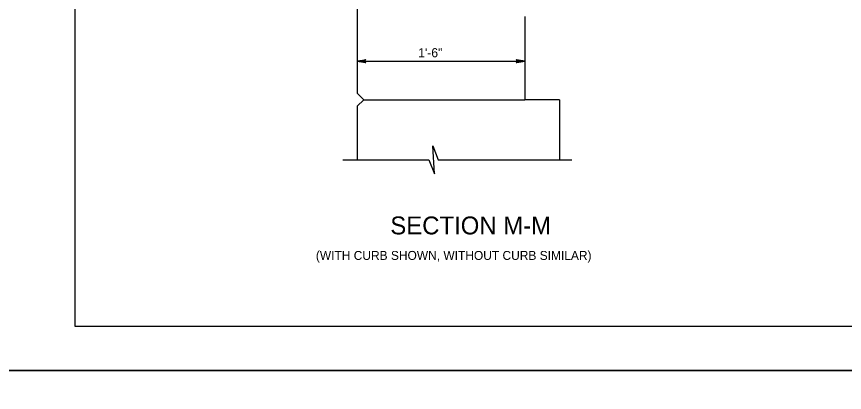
# Model space of a CAD drawing. Extents: x 632007860 to 635435983, y 295418622 to 297794622.
# Drawn here: x 633709860 to 633992098, y 296005122 to 296133282 of the extents above; entities that cross this region are included whole.
import ezdxf

# ---------------------------------------------------------------- set-up
doc = ezdxf.new("R2010")
doc.units = 0
for name, color, linetype in [('1', 7, 'Continuous'), ('2', 7, 'Continuous'), ('PLT-BNDY', 7, 'Continuous'), ('S-ABUT', 7, 'Continuous'), ('S-DECK', 7, 'Continuous'), ('S-DETL-DIMS', 7, 'Continuous'), ('S-DETL-T120', 7, 'Continuous'), ('S-DETL-T240', 7, 'Continuous')]:
    doc.layers.add(name, color=color, linetype=linetype)

msp = doc.modelspace()

# ---------------------------------------------------------------- linework, layer by layer
at = {"layer": '1'}
msp.add_line((633729860, 296027622), (633729860, 296591622), dxfattribs=at)
at = {"layer": '2'}
msp.add_line((634515860, 296027622), (633729860, 296027622), dxfattribs=at)
at = {"layer": 'PLT-BNDY'}
for points in [[(633689860, 296606622), (634530860, 296606622), (634530860, 296012622), (633689860, 296012622)], [(633689860, 296012622), (634530860, 296012622), (634530860, 295418622), (633689860, 295418622)]]:
    msp.add_lwpolyline(points, close=True, dxfattribs=at)
at = {"layer": 'S-ABUT'}
for p, q in [((633828196, 296104936), (633825946, 296107186)), ((633825946, 296102686), (633828196, 296104936))]:
    msp.add_line(p, q, dxfattribs=at)
at = {"layer": 'S-DECK'}
for p, q in [((633825946, 296137671), (633825946, 296107186)), ((633883096, 296133282), (633883096, 296104936)), ((633828196, 296104936), (633883096, 296104936)), ((633895013, 296104936), (633883096, 296104936)), ((633895013, 296104936), (633895013, 296084401)), ((633825946, 296102686), (633825946, 296084401))]:
    msp.add_line(p, q, dxfattribs=at)
at = {"layer": 'S-DETL-DIMS'}
for p, q in [((633825946, 296118056), (633883096, 296118056)), ((633821056, 296084401), (633850404, 296084401)), ((633853579, 296084401), (633899130, 296084401))]:
    msp.add_line(p, q, dxfattribs=at)
for points in [[(633825946, 296118056), (633828905, 296118610), (633828791, 296118531), (633828677, 296118452), (633828618, 296118353), (633828559, 296118254), (633828542, 296118155), (633828525, 296118056), (633828542, 296117956), (633828559, 296117857), (633828618, 296117758), (633828677, 296117659), (633828791, 296117580), (633828905, 296117501), (633825946, 296118056), (633828791, 296117580), (633828677, 296117659), (633825946, 296118056), (633828618, 296117758), (633828559, 296117857), (633825946, 296118056), (633828542, 296117956), (633828525, 296118056), (633825946, 296118056), (633828542, 296118155), (633828559, 296118254), (633825946, 296118056), (633828618, 296118353), (633828677, 296118452), (633825946, 296118056), (633828791, 296118531)], [(633883096, 296118056), (633880137, 296117501), (633880251, 296117580), (633880365, 296117659), (633880424, 296117758), (633880483, 296117857), (633880500, 296117956), (633880517, 296118056), (633880500, 296118155), (633880483, 296118254), (633880424, 296118353), (633880365, 296118452), (633880251, 296118531), (633880137, 296118610), (633883096, 296118056), (633880251, 296118531), (633880365, 296118452), (633883096, 296118056), (633880424, 296118353), (633880483, 296118254), (633883096, 296118056), (633880500, 296118155), (633880517, 296118056), (633883096, 296118056), (633880500, 296117956), (633880483, 296117857), (633883096, 296118056), (633880424, 296117758), (633880365, 296117659), (633883096, 296118056), (633880251, 296117580)], [(633850404, 296084401), (633852338, 296079638), (633851761, 296089163), (633853579, 296084401)]]:
    msp.add_lwpolyline(points, dxfattribs=at)

# ---------------------------------------------------------------- texts
at = {"layer": 'S-DETL-T120'}
for s, height, p in [('1\'-6"', 3102.3, (633846770, 296119402)), ('(WITH CURB SHOWN, WITHOUT CURB SIMILAR)', 3048.01, (633811905, 296050312))]:
    msp.add_text(s, height=height, dxfattribs=at).set_placement(p)
at = {"layer": 'S-DETL-T240'}
msp.add_text('SECTION M-M', height=6096, dxfattribs=at).set_placement((633837276, 296059011))

doc.saveas('drawing.dxf')
